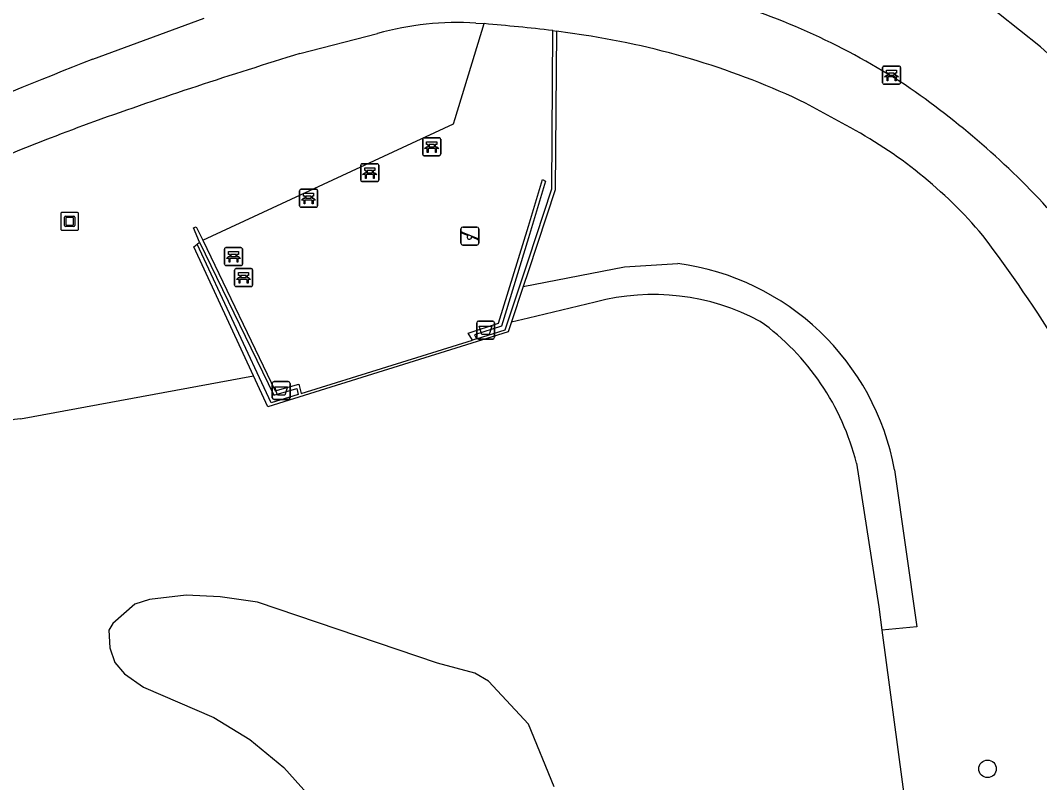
# Model space of a CAD drawing. Extents: x 161402 to 161933, y 381650 to 382313.
# Drawn here: x 161471.6 to 161528.5, y 381834.3 to 381876.8 of the extents above; entities that cross this region are included whole.
import ezdxf

# ---------------------------------------------------------------- set-up
doc = ezdxf.new("R2010")
doc.units = 0
for name, color, linetype in [('IMGEO_Afvalbak', 7, 'Continuous'), ('IMGEO_Bank', 7, 'Continuous'), ('IMGEO_Boom', 7, 'Continuous'), ('IMGEO_Groenvoorziening', 7, 'Continuous'), ('IMGEO_Kunstobject', 7, 'Continuous'), ('IMGEO_Meer_plas_ven_vijver', 7, 'Continuous'), ('IMGEO_Muur', 7, 'Continuous'), ('IMGEO_Speelvoorziening', 7, 'Continuous'), ('IMGEO_Voetpad_gesloten', 7, 'Continuous'), ('IMGEO_Voetpad_open', 7, 'Continuous')]:
    doc.layers.add(name, color=color, linetype=linetype)

msp = doc.modelspace()

# ---------------------------------------------------------------- linework, layer by layer
at = {"layer": 'IMGEO_Afvalbak'}
for p, q in [((161497.117, 381859.144), (161497.117, 381859.944)), ((161497.117, 381859.944), (161497.117, 381859.144)), ((161497.217, 381860.044), (161498.007, 381860.044)), ((161498.007, 381860.044), (161497.217, 381860.044)), ((161498.107, 381859.944), (161498.107, 381859.144)), ((161498.107, 381859.144), (161498.107, 381859.944)), ((161498.007, 381859.044), (161497.217, 381859.044)), ((161497.217, 381859.044), (161498.007, 381859.044)), ((161485.703, 381855.769), (161485.703, 381856.569)), ((161485.703, 381856.569), (161485.703, 381855.769)), ((161485.803, 381856.669), (161486.593, 381856.669)), ((161486.593, 381856.669), (161485.803, 381856.669)), ((161486.693, 381856.569), (161486.693, 381855.769)), ((161486.693, 381855.769), (161486.693, 381856.569)), ((161486.593, 381855.669), (161485.803, 381855.669)), ((161485.803, 381855.669), (161486.593, 381855.669))]:
    msp.add_line(p, q, dxfattribs=at)
for points in [[(161497.26, 381859.758), (161497.964, 381859.758), (161497.815, 381859.288), (161497.409, 381859.288), (161497.26, 381859.758)], [(161485.846, 381856.383), (161486.55, 381856.383), (161486.401, 381855.913), (161485.995, 381855.913), (161485.846, 381856.383)]]:
    msp.add_lwpolyline(points, dxfattribs=at)
for centre, start, end in [((161497.217, 381859.944), 90, 180), ((161497.217, 381859.944), 90, 180), ((161498.007, 381859.944), 0, 90), ((161498.007, 381859.944), 360, 90), ((161497.217, 381859.144), 180, 270), ((161497.217, 381859.144), 180, 270), ((161498.007, 381859.144), 270, 0), ((161498.007, 381859.144), 270, 0), ((161485.803, 381856.569), 90, 180), ((161485.803, 381856.569), 90, 180), ((161486.593, 381856.569), 0, 90), ((161486.593, 381856.569), 360, 90), ((161485.803, 381855.769), 180, 270), ((161485.803, 381855.769), 180, 270), ((161486.593, 381855.769), 270, 0), ((161486.593, 381855.769), 270, 0)]:
    msp.add_arc(centre, 0.1, start, end, dxfattribs=at)
at = {"layer": 'IMGEO_Bank'}
for p, q in [((161519.777, 381873.344), (161519.777, 381874.185)), ((161519.777, 381874.185), (161519.777, 381873.344)), ((161519.852, 381874.269), (161520.693, 381874.269)), ((161520.693, 381874.269), (161519.852, 381874.269)), ((161520.777, 381874.194), (161520.777, 381873.353)), ((161520.777, 381873.353), (161520.777, 381874.194)), ((161520.474, 381873.667), (161520.081, 381873.667)), ((161520.086, 381873.775), (161520.086, 381873.881)), ((161520.13, 381873.881), (161520.13, 381873.775)), ((161520.418, 381873.887), (161520.136, 381873.887)), ((161520.136, 381873.769), (161520.418, 381873.769)), ((161520.424, 381873.775), (161520.424, 381873.881)), ((161520.468, 381873.881), (161520.468, 381873.775)), ((161520.702, 381873.269), (161519.861, 381873.269)), ((161519.861, 381873.269), (161520.702, 381873.269)), ((161494.102, 381869.347), (161494.102, 381870.188)), ((161494.102, 381870.188), (161494.102, 381869.347)), ((161494.177, 381870.272), (161495.018, 381870.272)), ((161495.018, 381870.272), (161494.177, 381870.272)), ((161495.102, 381870.197), (161495.102, 381869.356)), ((161495.102, 381869.356), (161495.102, 381870.197)), ((161494.799, 381869.67), (161494.406, 381869.67)), ((161494.411, 381869.778), (161494.411, 381869.884)), ((161494.455, 381869.884), (161494.455, 381869.778)), ((161494.743, 381869.89), (161494.461, 381869.89)), ((161494.461, 381869.772), (161494.743, 381869.772)), ((161494.749, 381869.778), (161494.749, 381869.884)), ((161494.793, 381869.884), (161494.793, 381869.778)), ((161490.717, 381868.825), (161491.558, 381868.825)), ((161491.558, 381868.825), (161490.717, 381868.825)), ((161495.027, 381869.272), (161494.186, 381869.272)), ((161494.186, 381869.272), (161495.027, 381869.272)), ((161490.642, 381867.9), (161490.642, 381868.741)), ((161490.642, 381868.741), (161490.642, 381867.9)), ((161491.339, 381868.223), (161490.946, 381868.223)), ((161490.951, 381868.331), (161490.951, 381868.437)), ((161490.995, 381868.437), (161490.995, 381868.331)), ((161491.283, 381868.443), (161491.001, 381868.443)), ((161491.001, 381868.325), (161491.283, 381868.325)), ((161491.289, 381868.331), (161491.289, 381868.437)), ((161491.333, 381868.437), (161491.333, 381868.331)), ((161491.642, 381868.75), (161491.642, 381867.909)), ((161491.642, 381867.909), (161491.642, 381868.75)), ((161491.567, 381867.825), (161490.726, 381867.825)), ((161490.726, 381867.825), (161491.567, 381867.825)), ((161487.228, 381866.473), (161487.228, 381867.314)), ((161487.228, 381867.314), (161487.228, 381866.473)), ((161487.303, 381867.398), (161488.144, 381867.398)), ((161488.144, 381867.398), (161487.303, 381867.398)), ((161488.228, 381867.323), (161488.228, 381866.482)), ((161488.228, 381866.482), (161488.228, 381867.323)), ((161487.925, 381866.796), (161487.532, 381866.796)), ((161487.537, 381866.904), (161487.537, 381867.01)), ((161487.581, 381867.01), (161487.581, 381866.904)), ((161487.869, 381867.016), (161487.587, 381867.016)), ((161487.587, 381866.898), (161487.869, 381866.898)), ((161487.875, 381866.904), (161487.875, 381867.01)), ((161487.919, 381867.01), (161487.919, 381866.904)), ((161488.153, 381866.398), (161487.312, 381866.398)), ((161487.312, 381866.398), (161488.153, 381866.398)), ((161483.035, 381863.217), (161483.035, 381864.058)), ((161483.035, 381864.058), (161483.035, 381863.217)), ((161483.11, 381864.142), (161483.951, 381864.142)), ((161483.951, 381864.142), (161483.11, 381864.142)), ((161483.344, 381863.648), (161483.344, 381863.754)), ((161483.388, 381863.754), (161483.388, 381863.648)), ((161483.676, 381863.76), (161483.394, 381863.76)), ((161483.682, 381863.648), (161483.682, 381863.754)), ((161483.726, 381863.754), (161483.726, 381863.648)), ((161484.035, 381864.067), (161484.035, 381863.226)), ((161484.035, 381863.226), (161484.035, 381864.067)), ((161483.96, 381863.142), (161483.119, 381863.142)), ((161483.119, 381863.142), (161483.96, 381863.142)), ((161483.732, 381863.54), (161483.339, 381863.54)), ((161483.394, 381863.642), (161483.676, 381863.642)), ((161483.599, 381862.046), (161483.599, 381862.887)), ((161483.599, 381862.887), (161483.599, 381862.046)), ((161483.674, 381862.971), (161484.515, 381862.971)), ((161484.515, 381862.971), (161483.674, 381862.971)), ((161483.908, 381862.477), (161483.908, 381862.583)), ((161483.952, 381862.583), (161483.952, 381862.477)), ((161484.24, 381862.589), (161483.958, 381862.589)), ((161484.246, 381862.477), (161484.246, 381862.583)), ((161484.29, 381862.583), (161484.29, 381862.477)), ((161484.599, 381862.896), (161484.599, 381862.055)), ((161484.599, 381862.055), (161484.599, 381862.896)), ((161484.524, 381861.971), (161483.683, 381861.971)), ((161483.683, 381861.971), (161484.524, 381861.971)), ((161484.296, 381862.369), (161483.903, 381862.369)), ((161483.958, 381862.471), (161484.24, 381862.471))]:
    msp.add_line(p, q, dxfattribs=at)
for points in [[(161520.08, 381873.887), (161519.994, 381873.887), (161519.994, 381874.048), (161520.557, 381874.048), (161520.557, 381873.887), (161520.474, 381873.887)], [(161520.024, 381873.667), (161519.882, 381873.667), (161519.994, 381873.769), (161520.08, 381873.769)], [(161520.074, 381873.66), (161520.074, 381873.453), (161520.031, 381873.453), (161520.031, 381873.66)], [(161520.474, 381873.769), (161520.557, 381873.769), (161520.669, 381873.667), (161520.53, 381873.667)], [(161520.524, 381873.66), (161520.524, 381873.453), (161520.48, 381873.453), (161520.48, 381873.66)], [(161494.405, 381869.89), (161494.319, 381869.89), (161494.319, 381870.051), (161494.882, 381870.051), (161494.882, 381869.89), (161494.799, 381869.89)], [(161494.349, 381869.67), (161494.207, 381869.67), (161494.319, 381869.772), (161494.405, 381869.772)], [(161494.399, 381869.663), (161494.399, 381869.456), (161494.356, 381869.456), (161494.356, 381869.663)], [(161494.799, 381869.772), (161494.882, 381869.772), (161494.994, 381869.67), (161494.855, 381869.67)], [(161494.849, 381869.663), (161494.849, 381869.456), (161494.805, 381869.456), (161494.805, 381869.663)], [(161490.889, 381868.223), (161490.747, 381868.223), (161490.859, 381868.325), (161490.945, 381868.325)], [(161490.945, 381868.443), (161490.859, 381868.443), (161490.859, 381868.604), (161491.422, 381868.604), (161491.422, 381868.443), (161491.339, 381868.443)], [(161490.939, 381868.216), (161490.939, 381868.009), (161490.896, 381868.009), (161490.896, 381868.216)], [(161491.339, 381868.325), (161491.422, 381868.325), (161491.534, 381868.223), (161491.395, 381868.223)], [(161491.389, 381868.216), (161491.389, 381868.009), (161491.345, 381868.009), (161491.345, 381868.216)], [(161487.531, 381867.016), (161487.445, 381867.016), (161487.445, 381867.177), (161488.008, 381867.177), (161488.008, 381867.016), (161487.925, 381867.016)], [(161487.475, 381866.796), (161487.333, 381866.796), (161487.445, 381866.898), (161487.531, 381866.898)], [(161487.525, 381866.789), (161487.525, 381866.582), (161487.482, 381866.582), (161487.482, 381866.789)], [(161487.925, 381866.898), (161488.008, 381866.898), (161488.12, 381866.796), (161487.981, 381866.796)], [(161487.975, 381866.789), (161487.975, 381866.582), (161487.931, 381866.582), (161487.931, 381866.789)], [(161483.338, 381863.76), (161483.252, 381863.76), (161483.252, 381863.921), (161483.815, 381863.921), (161483.815, 381863.76), (161483.732, 381863.76)], [(161483.282, 381863.54), (161483.14, 381863.54), (161483.252, 381863.642), (161483.338, 381863.642)], [(161483.332, 381863.533), (161483.332, 381863.326), (161483.289, 381863.326), (161483.289, 381863.533)], [(161483.732, 381863.642), (161483.815, 381863.642), (161483.927, 381863.54), (161483.788, 381863.54)], [(161483.782, 381863.533), (161483.782, 381863.326), (161483.738, 381863.326), (161483.738, 381863.533)], [(161483.902, 381862.589), (161483.816, 381862.589), (161483.816, 381862.75), (161484.379, 381862.75), (161484.379, 381862.589), (161484.296, 381862.589)], [(161483.846, 381862.369), (161483.704, 381862.369), (161483.816, 381862.471), (161483.902, 381862.471)], [(161483.896, 381862.362), (161483.896, 381862.155), (161483.853, 381862.155), (161483.853, 381862.362)], [(161484.296, 381862.471), (161484.379, 381862.471), (161484.491, 381862.369), (161484.352, 381862.369)], [(161484.346, 381862.362), (161484.346, 381862.155), (161484.302, 381862.155), (161484.302, 381862.362)]]:
    msp.add_lwpolyline(points, dxfattribs=at)
for centre, radius, start, end in [((161519.855, 381874.191), 0.0779, 92.4484, 184.2845), ((161519.855, 381874.191), 0.0779, 92.4484, 184.2845), ((161520.699, 381874.191), 0.0779, 2.4484, 94.2845), ((161520.699, 381874.191), 0.0779, 2.4484, 94.2845), ((161519.855, 381873.347), 0.0779, 182.4484, 274.2845), ((161519.855, 381873.347), 0.0779, 182.4484, 274.2845), ((161520.024, 381873.66), 0.00671, 2.8957, 87.1043), ((161520.081, 381873.66), 0.00671, 92.8957, 177.1043), ((161520.079, 381873.88), 0.00671, 2.8957, 87.1043), ((161520.079, 381873.776), 0.00671, 272.8957, 357.1043), ((161520.136, 381873.88), 0.00671, 92.8957, 177.1043), ((161520.136, 381873.776), 0.00671, 182.8957, 267.1043), ((161520.418, 381873.88), 0.00671, 2.8957, 87.1043), ((161520.418, 381873.776), 0.00671, 272.8957, 357.1043), ((161520.475, 381873.88), 0.00671, 92.8957, 177.1043), ((161520.475, 381873.776), 0.00671, 182.8957, 267.1043), ((161520.473, 381873.66), 0.00671, 2.8957, 87.1043), ((161520.53, 381873.66), 0.00671, 92.8957, 177.1043), ((161520.699, 381873.347), 0.0779, 272.4484, 4.2845), ((161520.699, 381873.347), 0.0779, 272.4484, 4.2845), ((161494.18, 381870.194), 0.0779, 92.4484, 184.2845), ((161494.18, 381870.194), 0.0779, 92.4484, 184.2845), ((161495.024, 381870.194), 0.0779, 2.4484, 94.2845), ((161495.024, 381870.194), 0.0779, 2.4484, 94.2845), ((161494.18, 381869.35), 0.0779, 182.4484, 274.2845), ((161494.18, 381869.35), 0.0779, 182.4484, 274.2845), ((161494.349, 381869.663), 0.00671, 2.8957, 87.1043), ((161494.406, 381869.663), 0.00671, 92.8957, 177.1043), ((161494.404, 381869.883), 0.00671, 2.8957, 87.1043), ((161494.404, 381869.779), 0.00671, 272.8957, 357.1043), ((161494.461, 381869.883), 0.00671, 92.8957, 177.1043), ((161494.461, 381869.779), 0.00671, 182.8957, 267.1043), ((161494.743, 381869.883), 0.00671, 2.8957, 87.1043), ((161494.743, 381869.779), 0.00671, 272.8957, 357.1043), ((161494.8, 381869.883), 0.00671, 92.8957, 177.1043), ((161494.8, 381869.779), 0.00671, 182.8957, 267.1043), ((161494.798, 381869.663), 0.00671, 2.8957, 87.1043), ((161494.855, 381869.663), 0.00671, 92.8957, 177.1043), ((161495.024, 381869.35), 0.0779, 272.4484, 4.2845), ((161495.024, 381869.35), 0.0779, 272.4484, 4.2845), ((161490.72, 381868.747), 0.0779, 92.4484, 184.2845), ((161490.72, 381868.747), 0.0779, 92.4484, 184.2845), ((161491.564, 381868.747), 0.0779, 2.4484, 94.2845), ((161491.564, 381868.747), 0.0779, 2.4484, 94.2845), ((161490.889, 381868.216), 0.00671, 2.8957, 87.1043), ((161490.946, 381868.216), 0.00671, 92.8957, 177.1043), ((161490.944, 381868.436), 0.00671, 2.8957, 87.1043), ((161490.944, 381868.332), 0.00671, 272.8957, 357.1043), ((161491.001, 381868.436), 0.00671, 92.8957, 177.1043), ((161491.001, 381868.332), 0.00671, 182.8957, 267.1043), ((161491.283, 381868.436), 0.00671, 2.8957, 87.1043), ((161491.283, 381868.332), 0.00671, 272.8957, 357.1043), ((161491.34, 381868.436), 0.00671, 92.8957, 177.1043), ((161491.34, 381868.332), 0.00671, 182.8957, 267.1043), ((161491.338, 381868.216), 0.00671, 2.8957, 87.1043), ((161491.395, 381868.216), 0.00671, 92.8957, 177.1043), ((161490.72, 381867.903), 0.0779, 182.4484, 274.2845), ((161490.72, 381867.903), 0.0779, 182.4484, 274.2845), ((161491.564, 381867.903), 0.0779, 272.4484, 4.2845), ((161491.564, 381867.903), 0.0779, 272.4484, 4.2845), ((161487.306, 381867.32), 0.0779, 92.4484, 184.2845), ((161487.306, 381867.32), 0.0779, 92.4484, 184.2845), ((161488.15, 381867.32), 0.0779, 2.4484, 94.2845), ((161488.15, 381867.32), 0.0779, 2.4484, 94.2845), ((161487.475, 381866.789), 0.00671, 2.8957, 87.1043), ((161487.532, 381866.789), 0.00671, 92.8957, 177.1043), ((161487.53, 381867.009), 0.00671, 2.8957, 87.1043), ((161487.53, 381866.905), 0.00671, 272.8957, 357.1043), ((161487.587, 381867.009), 0.00671, 92.8957, 177.1043), ((161487.587, 381866.905), 0.00671, 182.8957, 267.1043), ((161487.869, 381867.009), 0.00671, 2.8957, 87.1043), ((161487.869, 381866.905), 0.00671, 272.8957, 357.1043), ((161487.926, 381867.009), 0.00671, 92.8957, 177.1043), ((161487.926, 381866.905), 0.00671, 182.8957, 267.1043), ((161487.924, 381866.789), 0.00671, 2.8957, 87.1043), ((161487.981, 381866.789), 0.00671, 92.8957, 177.1043), ((161487.306, 381866.476), 0.0779, 182.4484, 274.2845), ((161487.306, 381866.476), 0.0779, 182.4484, 274.2845), ((161488.15, 381866.476), 0.0779, 272.4484, 4.2845), ((161488.15, 381866.476), 0.0779, 272.4484, 4.2845), ((161483.113, 381864.064), 0.0779, 92.4484, 184.2845), ((161483.113, 381864.064), 0.0779, 92.4484, 184.2845), ((161483.337, 381863.753), 0.00671, 2.8957, 87.1043), ((161483.337, 381863.649), 0.00671, 272.8957, 357.1043), ((161483.394, 381863.753), 0.00671, 92.8957, 177.1043), ((161483.394, 381863.649), 0.00671, 182.8957, 267.1043), ((161483.676, 381863.753), 0.00671, 2.8957, 87.1043), ((161483.676, 381863.649), 0.00671, 272.8957, 357.1043), ((161483.733, 381863.753), 0.00671, 92.8957, 177.1043), ((161483.733, 381863.649), 0.00671, 182.8957, 267.1043), ((161483.957, 381864.064), 0.0779, 2.4484, 94.2845), ((161483.957, 381864.064), 0.0779, 2.4484, 94.2845), ((161483.113, 381863.22), 0.0779, 182.4484, 274.2845), ((161483.113, 381863.22), 0.0779, 182.4484, 274.2845), ((161483.282, 381863.533), 0.00671, 2.8957, 87.1043), ((161483.339, 381863.533), 0.00671, 92.8957, 177.1043), ((161483.731, 381863.533), 0.00671, 2.8957, 87.1043), ((161483.788, 381863.533), 0.00671, 92.8957, 177.1043), ((161483.957, 381863.22), 0.0779, 272.4484, 4.2845), ((161483.957, 381863.22), 0.0779, 272.4484, 4.2845), ((161483.677, 381862.893), 0.0779, 92.4484, 184.2845), ((161483.677, 381862.893), 0.0779, 92.4484, 184.2845), ((161483.901, 381862.582), 0.00671, 2.8957, 87.1043), ((161483.958, 381862.582), 0.00671, 92.8957, 177.1043), ((161484.24, 381862.582), 0.00671, 2.8957, 87.1043), ((161484.297, 381862.582), 0.00671, 92.8957, 177.1043), ((161484.521, 381862.893), 0.0779, 2.4484, 94.2845), ((161484.521, 381862.893), 0.0779, 2.4484, 94.2845), ((161483.677, 381862.049), 0.0779, 182.4484, 274.2845), ((161483.677, 381862.049), 0.0779, 182.4484, 274.2845), ((161483.846, 381862.362), 0.00671, 2.8957, 87.1043), ((161483.903, 381862.362), 0.00671, 92.8957, 177.1043), ((161483.901, 381862.478), 0.00671, 272.8957, 357.1043), ((161483.958, 381862.478), 0.00671, 182.8957, 267.1043), ((161484.24, 381862.478), 0.00671, 272.8957, 357.1043), ((161484.297, 381862.478), 0.00671, 182.8957, 267.1043), ((161484.295, 381862.362), 0.00671, 2.8957, 87.1043), ((161484.352, 381862.362), 0.00671, 92.8957, 177.1043), ((161484.521, 381862.049), 0.0779, 272.4484, 4.2845), ((161484.521, 381862.049), 0.0779, 272.4484, 4.2845)]:
    msp.add_arc(centre, radius, start, end, dxfattribs=at)
at = {"layer": 'IMGEO_Boom'}
msp.add_circle((161525.636, 381835.061), 0.489, dxfattribs=at)
at = {"layer": 'IMGEO_Groenvoorziening'}
for points in [[(161538.355, 381865.785), (161536.138, 381867.956), (161531.396, 381872.781), (161528.584, 381875.354), (161526.253, 381877.203), (161522.958, 381879.856), (161519.663, 381881.706), (161517.092, 381883.234), (161514.359, 381884.198), (161506.725, 381886.048), (161502.561, 381886.722)], [(161481.5, 381864.334), (161481.642, 381864.452)], [(161499.713, 381861.977), (161505.361, 381863.067), (161508.352, 381863.251)], [(161520.441, 381851.741), (161521.694, 381842.986), (161519.734, 381842.796)]]:
    msp.add_lwpolyline(points, dxfattribs=at)
msp.add_arc((161506.497, 381849.199), 14.173, 10.33, 82.4809, dxfattribs=at)
at = {"layer": 'IMGEO_Kunstobject'}
for p, q in [((161473.886, 381866.027), (161473.886, 381865.186)), ((161473.886, 381866.027), (161473.886, 381865.186)), ((161474.802, 381866.111), (161473.961, 381866.111)), ((161474.802, 381866.111), (161473.961, 381866.111)), ((161474.886, 381865.195), (161474.886, 381866.036)), ((161474.886, 381865.195), (161474.886, 381866.036)), ((161474.1, 381865.375), (161474.1, 381865.849)), ((161474.15, 381865.899), (161474.624, 381865.899)), ((161474.18, 381865.799), (161474.18, 381865.425)), ((161474.574, 381865.819), (161474.2, 381865.819)), ((161474.2, 381865.405), (161474.574, 381865.405)), ((161474.594, 381865.425), (161474.594, 381865.799)), ((161474.674, 381865.849), (161474.674, 381865.375)), ((161473.97, 381865.111), (161474.811, 381865.111)), ((161473.97, 381865.111), (161474.811, 381865.111)), ((161474.624, 381865.325), (161474.15, 381865.325))]:
    msp.add_line(p, q, dxfattribs=at)
for centre, radius, start, end in [((161473.964, 381866.033), 0.0779, 92.4484, 184.2845), ((161473.964, 381866.033), 0.0779, 92.4484, 184.2845), ((161474.808, 381866.033), 0.0779, 2.4484, 94.2845), ((161474.808, 381866.033), 0.0779, 2.4484, 94.2845), ((161474.15, 381865.849), 0.05, 90, 180), ((161474.15, 381865.375), 0.05, 180, 270), ((161474.2, 381865.799), 0.02, 90, 180), ((161474.2, 381865.425), 0.02, 180, 270), ((161474.574, 381865.799), 0.02, 360, 90), ((161474.574, 381865.425), 0.02, 270, 0), ((161474.624, 381865.849), 0.05, 360, 90), ((161474.624, 381865.375), 0.05, 270, 0), ((161473.964, 381865.189), 0.0779, 182.4484, 274.2845), ((161473.964, 381865.189), 0.0779, 182.4484, 274.2845), ((161474.808, 381865.189), 0.0779, 272.4484, 4.2845), ((161474.808, 381865.189), 0.0779, 272.4484, 4.2845)]:
    msp.add_arc(centre, radius, start, end, dxfattribs=at)
at = {"layer": 'IMGEO_Meer_plas_ven_vijver'}
for points in [[(161499.062, 381860.008), (161500, 381860.229), (161503.736, 381861.11)], [(161471.637, 381854.596), (161484.643, 381856.992)], [(161518.315, 381852.12), (161519.56, 381844.098), (161519.734, 381842.796)], [(161501.443, 381834.049), (161500, 381837.562), (161497.768, 381839.947), (161497.016, 381840.394), (161494.928, 381840.958), (161484.879, 381844.353), (161482.782, 381844.66), (161480.9, 381844.746), (161478.847, 381844.513), (161478.024, 381844.242), (161476.805, 381843.176), (161476.576, 381842.79), (161476.622, 381841.812), (161476.912, 381841), (161477.444, 381840.355), (161478.503, 381839.62), (161482.437, 381837.93), (161484.439, 381836.708), (161486.351, 381835.143), (161488.099, 381833.183)], [(161519.734, 381842.796), (161526.875, 381789.529), (161528.208, 381781.101)]]:
    msp.add_lwpolyline(points, dxfattribs=at)
for centre, radius, start, end in [((161506.964, 381848.834), 12.693, 61.8986, 104.733), ((161504.853, 381848.758), 13.875, 14.0214, 54.3358), ((161474.001, 381838.471), 16.297, 98.3392, 135.1642)]:
    msp.add_arc(centre, radius, start, end, dxfattribs=at)
at = {"layer": 'IMGEO_Muur'}
for points in [[(161497.104, 381859.05), (161498.704, 381859.549), (161500, 381863.47), (161501.305, 381867.418), (161501.356, 381876.255)], [(161501.57, 381876.22), (161501.496, 381867.367), (161500, 381862.844), (161499.713, 381861.977)], [(161501.356, 381876.255), (161501.57, 381876.22)], [(161481.642, 381864.452), (161481.309, 381865.244), (161481.456, 381865.305), (161481.818, 381864.553)], [(161484.643, 381856.992), (161481.32, 381864.185), (161481.5, 381864.334)], [(161481.642, 381864.452), (161485.781, 381855.91), (161487.075, 381856.282), (161487.154, 381855.948), (161485.643, 381855.477), (161481.5, 381864.334)], [(161481.818, 381864.553), (161485.864, 381856.15), (161487.185, 381856.53), (161487.32, 381856), (161496.873, 381858.978)], [(161499.713, 381861.977), (161499.062, 381860.008)], [(161499.062, 381860.008), (161498.878, 381859.452), (161485.444, 381855.258), (161484.643, 381856.992)], [(161497.104, 381859.05), (161496.873, 381858.978)]]:
    msp.add_lwpolyline(points, dxfattribs=at)
at = {"layer": 'IMGEO_Speelvoorziening'}
for p, q in [((161496.237, 381864.39), (161496.237, 381865.19)), ((161496.237, 381865.19), (161496.237, 381864.39)), ((161496.62, 381864.818), (161496.281, 381864.955)), ((161496.306, 381865.015), (161497.182, 381864.662)), ((161496.337, 381865.29), (161497.127, 381865.29)), ((161497.127, 381865.29), (161496.337, 381865.29)), ((161497.227, 381865.19), (161497.227, 381864.39)), ((161497.227, 381864.39), (161497.227, 381865.19)), ((161497.127, 381864.29), (161496.337, 381864.29)), ((161496.337, 381864.29), (161497.127, 381864.29)), ((161497.158, 381864.602), (161496.818, 381864.739))]:
    msp.add_line(p, q, dxfattribs=at)
for centre, radius, start, end in [((161496.337, 381865.19), 0.1, 90, 180), ((161496.337, 381865.19), 0.1, 90, 180), ((161496.294, 381864.985), 0.0327, 68.078, 248.078), ((161496.699, 381864.728), 0.12, 130.9928, 5.1632), ((161497.127, 381865.19), 0.1, 0, 90), ((161497.127, 381865.19), 0.1, 360, 90), ((161496.337, 381864.39), 0.1, 180, 270), ((161496.337, 381864.39), 0.1, 180, 270), ((161497.127, 381864.39), 0.1, 270, 0), ((161497.127, 381864.39), 0.1, 270, 0), ((161497.17, 381864.632), 0.0327, 248.078, 68.078)]:
    msp.add_arc(centre, radius, start, end, dxfattribs=at)
at = {"layer": 'IMGEO_Voetpad_gesloten'}
for points in [[(161475.675, 381874.652), (161481.901, 381876.94)], [(161497.069, 381876.675), (161497.531, 381876.642)], [(161503.099, 381875.997), (161501.57, 381876.22)], [(161487.241, 381874.967), (161491.572, 381876.094)], [(161517.721, 381870.975), (161515.478, 381872.207)]]:
    msp.add_lwpolyline(points, dxfattribs=at)
for centre, radius, start, end in [((161499.562, 381840.217), 39.374, 56.9469, 73.9691), ((161496.073, 381859.804), 16.9, 86.6211, 105.4458), ((161485.545, 381739.076), 138.087, 83.42506, 85.02029), ((161496.62, 381832.722), 43.757, 64.4702, 81.4845), ((161568.141, 381637.438), 254.599, 111.29586, 113.48998), ((161564.705, 381620.779), 265.729, 106.94864, 109.55208), ((161495.067, 381835.122), 46.106, 42.276, 55.7187), ((161543.532, 381688.814), 194.552, 110.38168, 113.49122), ((161505.748, 381848.265), 25.673, 40.1511, 62.2012), ((161461.434, 381816.331), 80.244, 26.13716, 37.1756)]:
    msp.add_arc(centre, radius, start, end, dxfattribs=at)
at = {"layer": 'IMGEO_Voetpad_open'}
for points in [[(161481.818, 381864.553), (161495.82, 381871.049), (161495.911, 381871.348), (161497.531, 381876.642)], [(161496.873, 381858.978), (161496.635, 381859.377), (161498.338, 381859.931), (161500, 381865.347), (161500.795, 381867.937), (161500.961, 381867.849), (161500, 381864.692), (161498.5, 381859.764), (161496.991, 381859.276), (161497.104, 381859.05)]]:
    msp.add_lwpolyline(points, dxfattribs=at)

doc.saveas('drawing.dxf')
